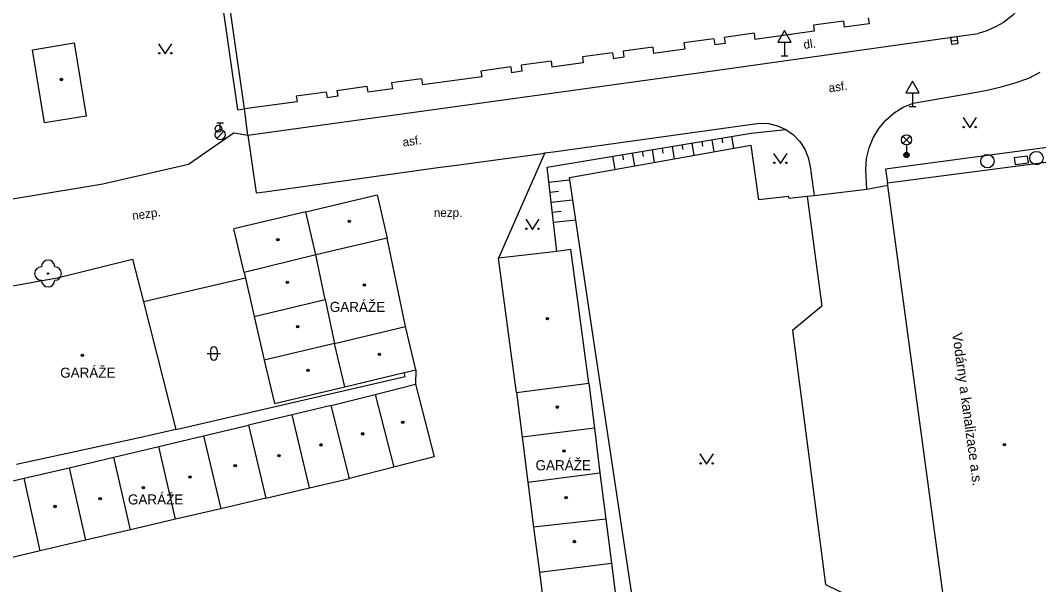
# Model space of a CAD drawing. Extents: x -600309 to -598967, y -1161267 to -1160292.
# Drawn here: x -599228.6 to -599152.7, y -1160750.2 to -1160708.2 of the extents above; entities that cross this region are included whole.
import ezdxf

# ---------------------------------------------------------------- set-up
doc = ezdxf.new("R2010")
doc.units = 0
for name, color, linetype in [('Level 10', 7, 'Continuous'), ('Level 11', 7, 'Continuous'), ('Level 14', 7, 'Continuous'), ('Level 15', 7, 'Continuous'), ('Level 22', 7, 'Continuous'), ('Level 24', 7, 'Continuous'), ('Level 27', 7, 'Continuous'), ('Level 28', 7, 'Continuous'), ('Level 33', 7, 'Continuous'), ('Level 34', 7, 'Continuous'), ('Level 36', 7, 'Continuous'), ('Level 39', 7, 'Continuous'), ('Level 40', 7, 'Continuous'), ('Level 41', 7, 'Continuous'), ('Level 5', 7, 'Continuous'), ('Level 51', 7, 'Continuous'), ('Level 7', 7, 'Continuous'), ('Level 8', 7, 'Continuous')]:
    doc.layers.add(name, color=color, linetype=linetype)

msp = doc.modelspace()

# ---------------------------------------------------------------- linework, layer by layer
at = {"layer": 'Level 10'}
for points in [[(-599152.89, -1160703.46), (-599152.84, -1160704.448), (-599152.84, -1160704.47), (-599152.91, -1160704.98), (-599153.04, -1160705.47), (-599153.33, -1160706.13), (-599153.71, -1160706.76), (-599154.18, -1160707.36), (-599154.2764, -1160707.4564), (-599154.2905, -1160707.4705), (-599154.68, -1160707.86), (-599155.342, -1160708.373), (-599155.88, -1160708.69), (-599156.577, -1160709.005), (-599157.24, -1160709.21)], [(-599178.06, -1160712.14), (-599157.24, -1160709.21)], [(-599211.64, -1160716.77), (-599178.06, -1160712.14)], [(-599157.63, -1160713.62), (-599156.57, -1160713.42), (-599155.52, -1160713.17), (-599154.48, -1160712.87), (-599153.45, -1160712.53), (-599152.61, -1160712.08)], [(-599162.07, -1160714.38), (-599157.63, -1160713.62)], [(-599165.59, -1160719.32), (-599165.54, -1160718.51), (-599165.36, -1160717.7199), (-599165.05, -1160716.9699), (-599164.64, -1160716.27), (-599164.12, -1160715.6599), (-599163.5, -1160715.12), (-599162.82, -1160714.7), (-599162.07, -1160714.38)], [(-599188.69, -1160717.98), (-599173.52, -1160715.87)], [(-599173.52, -1160715.87), (-599172.84, -1160715.9099), (-599172.18, -1160716.08), (-599171.56, -1160716.36)], [(-599211.64, -1160716.77), (-599211.03, -1160721.07)], [(-599171.56, -1160716.36), (-599171, -1160716.76), (-599170.53, -1160717.25), (-599170.15, -1160717.82), (-599169.89, -1160718.44), (-599169.74, -1160719.11)], [(-599196.48, -1160719.07), (-599189.69, -1160718.13)], [(-599189.69, -1160718.13), (-599189.52, -1160718.1)], [(-599189.52, -1160718.1), (-599188.69, -1160717.98)], [(-599210.38, -1160720.99), (-599197.49, -1160719.19)], [(-599197.49, -1160719.19), (-599196.48, -1160719.07)], [(-599169.74, -1160719.11), (-599169.45, -1160721.29)], [(-599165.52, -1160720.81), (-599165.59, -1160719.32)], [(-599211.03, -1160721.07), (-599210.38, -1160720.99)]]:
    msp.add_lwpolyline(points, dxfattribs=at)
at = {"layer": 'Level 11'}
for points in [[(-599212.4, -1160714.88), (-599214.18, -1160702.42)], [(-599212.4, -1160714.88), (-599211.9, -1160714.81)], [(-599211.64, -1160716.77), (-599211.9, -1160714.81)], [(-599212.6599, -1160716.59), (-599216.06, -1160718.96)], [(-599212.6599, -1160716.59), (-599211.64, -1160716.77)], [(-599151.35, -1160717.6), (-599164.14, -1160719.31)], [(-599189.52, -1160718.1), (-599192.96, -1160725.94)], [(-599216.06, -1160718.96), (-599222.46, -1160720.43)], [(-599164.14, -1160719.31), (-599163.98, -1160720.33)], [(-599222.46, -1160720.43), (-599240.29, -1160723.37)], [(-599169.9699, -1160721.35), (-599168.88, -1160729.5), (-599171.07, -1160731.32), (-599168.61, -1160750.23), (-599166.63, -1160751.21), (-599167.13, -1160752.4), (-599168.27, -1160753.48), (-599169.36, -1160753.7), (-599169.29, -1160754.63)], [(-599199.12, -1160734.25), (-599199.16, -1160735.31)]]:
    msp.add_lwpolyline(points, dxfattribs=at)
at = {"layer": 'Level 14'}
for points in [[(-599189.34, -1160719.15), (-599174.15, -1160716.62), (-599171.56, -1160716.36)], [(-599188.62, -1160725.43), (-599189.34, -1160719.15)]]:
    msp.add_lwpolyline(points, dxfattribs=at)
at = {"layer": 'Level 15'}
for points in [[(-599175.6, -1160716.86), (-599175.45, -1160717.76)], [(-599180.04, -1160717.6), (-599179.88, -1160718.55)], [(-599179.3, -1160717.48), (-599179.24, -1160717.85)], [(-599178.56, -1160717.36), (-599178.4099, -1160718.28)], [(-599177.82, -1160717.23), (-599177.76, -1160717.6)], [(-599177.08, -1160717.11), (-599176.93, -1160718.02)], [(-599176.34, -1160716.99), (-599176.28, -1160717.35)], [(-599184.48, -1160718.34), (-599184.31, -1160719.33)], [(-599183.74, -1160718.2199), (-599183.67, -1160718.61)], [(-599183, -1160718.09), (-599182.84, -1160719.07)], [(-599182.26, -1160717.9699), (-599182.2, -1160718.36)], [(-599181.52, -1160717.85), (-599181.36, -1160718.81)], [(-599180.78, -1160717.7199), (-599180.7199, -1160718.11)], [(-599189.21, -1160720.28), (-599187.67, -1160720.1)], [(-599189.13, -1160721.02), (-599188.5, -1160720.95)], [(-599189.04, -1160721.77), (-599187.45, -1160721.59)], [(-599188.96, -1160722.51), (-599188.31, -1160722.44)], [(-599188.87, -1160723.26), (-599187.2199, -1160723.07)]]:
    msp.add_lwpolyline(points, dxfattribs=at)
at = {"layer": 'Level 22'}
msp.add_circle((-599226.53, -1160727.08), 0.05, dxfattribs=at)
for centre, start, end in [((-599227.03, -1160727.08), 90, 270), ((-599226.53, -1160726.58), 0, 180), ((-599226.03, -1160727.08), 270, 90), ((-599226.53, -1160727.58), 180, 0)]:
    msp.add_arc(centre, 0.5, start, end, dxfattribs=at)
at = {"layer": 'Level 24'}
msp.add_lwpolyline([(-599154.4709, -1160718.9663), (-599153.4804, -1160718.829), (-599153.5491, -1160718.3337), (-599154.5396, -1160718.471)], close=True, dxfattribs=at)
at = {"layer": 'Level 27'}
msp.add_line((-599159.2579, -1160709.7523), (-599158.7621, -1160709.6875), dxfattribs=at)
msp.add_lwpolyline([(-599159.2255, -1160710.0002), (-599158.7297, -1160709.9354), (-599158.7945, -1160709.4396), (-599159.2903, -1160709.5044)], close=True, dxfattribs=at)
for centre in [(-599156.54, -1160718.71), (-599152.89, -1160718.48)]:
    msp.add_circle(centre, 0.5, dxfattribs=at)
at = {"layer": 'Level 28'}
for p, q in [((-599213.95, -1160715.865), (-599213.45, -1160715.865)), ((-599213.7, -1160716.365), (-599213.7, -1160715.865)), ((-599213.958, -1160717.012), (-599213.428, -1160716.482))]:
    msp.add_line(p, q, dxfattribs=at)
for centre, radius in [((-599213.83, -1160716.29), 0.25), ((-599213.7, -1160716.74), 0.375)]:
    msp.add_circle(centre, radius, dxfattribs=at)
at = {"layer": 'Level 33'}
for p, q in [((-599162.835, -1160717.39), (-599162.305, -1160716.86)), ((-599162.835, -1160716.86), (-599162.305, -1160717.39)), ((-599162.57, -1160717.5), (-599162.57, -1160718.25))]:
    msp.add_line(p, q, dxfattribs=at)
for centre, radius in [((-599162.57, -1160717.125), 0.375), ((-599162.57, -1160718.25), 0.2), ((-599162.57, -1160718.25), 0.1445), ((-599162.57, -1160718.25), 0.0876)]:
    msp.add_circle(centre, radius, dxfattribs=at)
at = {"layer": 'Level 34'}
for p, q in [((-599171.6599, -1160709.852), (-599171.6599, -1160710.87)), ((-599171.9099, -1160710.87), (-599171.4099, -1160710.87)), ((-599162.13, -1160713.622), (-599162.13, -1160714.64)), ((-599162.38, -1160714.64), (-599161.88, -1160714.64))]:
    msp.add_line(p, q, dxfattribs=at)
for points in [[(-599172.1599, -1160709.852), (-599171.1599, -1160709.852), (-599171.6599, -1160708.986)], [(-599162.63, -1160713.622), (-599161.63, -1160713.622), (-599162.13, -1160712.756)]]:
    msp.add_lwpolyline(points, close=True, dxfattribs=at)
at = {"layer": 'Level 36'}
for p, q in [((-599214.426, -1160732.786), (-599214.426, -1160733.286)), ((-599213.926, -1160732.786), (-599213.926, -1160733.286)), ((-599214.676, -1160733.036), (-599213.676, -1160733.036))]:
    msp.add_line(p, q, dxfattribs=at)
for points in [[(-599218.3, -1160709.9699), (-599217.8, -1160710.7199), (-599217.3, -1160709.9699)], [(-599158.36, -1160715.4699), (-599157.86, -1160716.2199), (-599157.36, -1160715.4699)], [(-599172.4699, -1160718.13), (-599171.9699, -1160718.88), (-599171.4699, -1160718.13)], [(-599190.94, -1160723.04), (-599190.44, -1160723.79), (-599189.94, -1160723.04)], [(-599177.96, -1160740.52), (-599177.46, -1160741.27), (-599176.96, -1160740.52)]]:
    msp.add_lwpolyline(points, dxfattribs=at)
for centre in [(-599218.2502, -1160710.6697), (-599217.3508, -1160710.6697), (-599158.3102, -1160716.1697), (-599157.4108, -1160716.1697), (-599172.4201, -1160718.8298), (-599171.5207, -1160718.8298), (-599190.8902, -1160723.7398), (-599189.9908, -1160723.7398), (-599177.9102, -1160741.2198), (-599177.0108, -1160741.2198)]:
    msp.add_circle(centre, 0.05, dxfattribs=at)
for centre, start, end in [((-599214.1757, -1160732.7863), 0, 180), ((-599214.1757, -1160733.2863), 180, 0)]:
    msp.add_arc(centre, 0.25, start, end, dxfattribs=at)
at = {"layer": 'Level 39'}
for centre, radius in [((-599225.54, -1160712.63), 0.09), ((-599225.54, -1160712.63), 0.0398), ((-599204.09, -1160723.19), 0.09), ((-599204.09, -1160723.19), 0.0398), ((-599209.4099, -1160724.55), 0.09), ((-599209.4099, -1160724.55), 0.0398), ((-599208.71, -1160727.73), 0.09), ((-599208.71, -1160727.73), 0.0398), ((-599202.9699, -1160727.93), 0.09), ((-599202.9699, -1160727.93), 0.0398), ((-599189.33, -1160730.44), 0.09), ((-599189.33, -1160730.44), 0.0398), ((-599207.93, -1160731.03), 0.09), ((-599207.93, -1160731.03), 0.0398), ((-599223.9699, -1160733.17), 0.09), ((-599223.9699, -1160733.17), 0.0398), ((-599201.84, -1160733.09), 0.09), ((-599201.84, -1160733.09), 0.0398), ((-599207.1599, -1160734.29), 0.09), ((-599207.1599, -1160734.29), 0.0398), ((-599188.59, -1160737.03), 0.09), ((-599188.59, -1160737.03), 0.0398), ((-599200.1, -1160738.17), 0.09), ((-599200.1, -1160738.17), 0.0398), ((-599203.09, -1160739.02), 0.09), ((-599203.09, -1160739.02), 0.0398), ((-599206.19, -1160739.84), 0.09), ((-599206.19, -1160739.84), 0.0398), ((-599188.09, -1160740.29), 0.09), ((-599188.09, -1160740.29), 0.0398), ((-599155.28, -1160739.82), 0.09), ((-599155.28, -1160739.82), 0.0398), ((-599209.33, -1160740.65), 0.09), ((-599209.33, -1160740.65), 0.0398), ((-599212.59, -1160741.39), 0.09), ((-599212.59, -1160741.39), 0.0398), ((-599215.96, -1160742.24), 0.09), ((-599215.96, -1160742.24), 0.0398), ((-599219.43, -1160743.03), 0.09), ((-599219.43, -1160743.03), 0.0398), ((-599222.65, -1160743.84), 0.09), ((-599222.65, -1160743.84), 0.0398), ((-599187.93, -1160743.78), 0.09), ((-599187.93, -1160743.78), 0.0398), ((-599226.02, -1160744.43), 0.09), ((-599226.02, -1160744.43), 0.0398), ((-599187.31, -1160747.04), 0.09), ((-599187.31, -1160747.04), 0.0398)]:
    msp.add_circle(centre, radius, dxfattribs=at)
at = {"layer": 'Level 5'}
for points in [[(-599211.9, -1160714.81), (-599213.61, -1160702.85)], [(-599167.27, -1160708.28), (-599169.5, -1160708.58)], [(-599167.27, -1160708.28), (-599167.21, -1160708.73)], [(-599165.36, -1160708.48), (-599167.21, -1160708.73)], [(-599165.42, -1160708.03), (-599165.36, -1160708.48)], [(-599173.92, -1160709.19), (-599176.15, -1160709.49)], [(-599173.92, -1160709.19), (-599173.86, -1160709.64)], [(-599169.44, -1160709.03), (-599173.86, -1160709.64)], [(-599169.5, -1160708.58), (-599169.44, -1160709.03)], [(-599227.7, -1160710.4099), (-599224.59, -1160709.9)], [(-599224.59, -1160709.9), (-599223.69, -1160715.35)], [(-599176.92, -1160709.6), (-599179.15, -1160709.9099)], [(-599179.15, -1160709.9099), (-599179.09, -1160710.36)], [(-599176.92, -1160709.6), (-599176.86, -1160710.05)], [(-599176.09, -1160709.94), (-599176.86, -1160710.05)], [(-599176.15, -1160709.49), (-599176.09, -1160709.94)], [(-599226.8, -1160715.86), (-599227.7, -1160710.4099)], [(-599184.4699, -1160710.64), (-599186.71, -1160710.94)], [(-599184.4699, -1160710.64), (-599184.4099, -1160711.09)], [(-599181.4699, -1160710.23), (-599183.69, -1160710.52)], [(-599183.69, -1160710.52), (-599183.63, -1160710.9699)], [(-599181.4699, -1160710.23), (-599181.4099, -1160710.68)], [(-599179.09, -1160710.36), (-599181.4099, -1160710.68)], [(-599189.05, -1160711.26), (-599191.29, -1160711.56)], [(-599191.29, -1160711.56), (-599191.23, -1160712.01)], [(-599189.05, -1160711.26), (-599188.99, -1160711.71)], [(-599186.65, -1160711.39), (-599188.99, -1160711.71)], [(-599186.71, -1160710.94), (-599186.65, -1160711.39)], [(-599183.63, -1160710.9699), (-599184.4099, -1160711.09)], [(-599192.05, -1160711.68), (-599194.28, -1160712)], [(-599194.28, -1160712), (-599194.2199, -1160712.44)], [(-599192.05, -1160711.68), (-599191.99, -1160712.12)], [(-599191.23, -1160712.01), (-599191.99, -1160712.12)], [(-599198.7, -1160712.58), (-599200.93, -1160712.87)], [(-599200.93, -1160712.87), (-599200.87, -1160713.32)], [(-599198.7, -1160712.58), (-599198.64, -1160713.03)], [(-599194.2199, -1160712.44), (-599198.64, -1160713.03)], [(-599208.04, -1160713.85), (-599205.8, -1160713.55)], [(-599208.04, -1160713.85), (-599207.98, -1160714.3)], [(-599205.8, -1160713.55), (-599205.74, -1160714)], [(-599204.95, -1160713.88), (-599205.74, -1160714)], [(-599205.02, -1160713.44), (-599202.77, -1160713.13)], [(-599205.02, -1160713.44), (-599204.95, -1160713.88)], [(-599202.77, -1160713.13), (-599202.71, -1160713.58)], [(-599200.87, -1160713.32), (-599202.71, -1160713.58)], [(-599207.98, -1160714.3), (-599211.9, -1160714.81)], [(-599223.69, -1160715.35), (-599226.8, -1160715.86)], [(-599163.98, -1160720.33), (-599151.23, -1160718.6599)], [(-599163.95, -1160720.52), (-599163.98, -1160720.33)], [(-599159.54, -1160753.21), (-599163.95, -1160720.52)], [(-599207.33, -1160722.48), (-599202.02, -1160721.23)], [(-599202.02, -1160721.23), (-599201.27, -1160724.44)], [(-599207.33, -1160722.48), (-599212.68, -1160723.74)], [(-599206.57, -1160725.69), (-599207.33, -1160722.48)], [(-599211.9099, -1160727), (-599212.68, -1160723.74)], [(-599201.27, -1160724.44), (-599206.57, -1160725.69)], [(-599199.89, -1160731.02), (-599201.27, -1160724.44)], [(-599225.86, -1160727.39), (-599220.23, -1160726.02)], [(-599220.23, -1160726.02), (-599219.42, -1160729.2)], [(-599206.57, -1160725.69), (-599211.9099, -1160727)], [(-599205.88, -1160729.01), (-599206.57, -1160725.69)], [(-599188.62, -1160725.43), (-599192.96, -1160725.94)], [(-599192.02, -1160733), (-599192.96, -1160725.94)], [(-599187.57, -1160725.3), (-599188.62, -1160725.43)], [(-599186.25, -1160735.25), (-599187.04, -1160729.32), (-599187.57, -1160725.3)], [(-599231.7199, -1160728.45), (-599225.86, -1160727.39)], [(-599211.9099, -1160727), (-599211.81, -1160727.43)], [(-599211.81, -1160727.43), (-599211.17, -1160730.29)], [(-599211.17, -1160730.29), (-599205.88, -1160729.01)], [(-599205.88, -1160729.01), (-599205.19, -1160732.28)], [(-599219.42, -1160729.2), (-599217.02, -1160738.69)], [(-599211.17, -1160730.29), (-599210.44, -1160733.53)], [(-599205.19, -1160732.28), (-599199.89, -1160731.02)], [(-599199.12, -1160734.25), (-599199.89, -1160731.02)], [(-599205.19, -1160732.28), (-599210.44, -1160733.53)], [(-599204.42, -1160735.51), (-599205.19, -1160732.28)], [(-599210.44, -1160733.53), (-599209.67, -1160736.76)], [(-599191.63, -1160735.94), (-599192.02, -1160733)], [(-599204.42, -1160735.51), (-599199.99, -1160734.46), (-599199.12, -1160734.25)], [(-599209.67, -1160736.76), (-599204.42, -1160735.51)], [(-599202.17, -1160736.08), (-599199.1599, -1160735.31)], [(-599199.1599, -1160735.31), (-599197.77, -1160740.74)], [(-599191.63, -1160735.94), (-599186.25, -1160735.25)], [(-599186.25, -1160735.25), (-599185.81, -1160738.59)], [(-599205.44, -1160736.92), (-599202.17, -1160736.08)], [(-599202.17, -1160736.08), (-599200.78, -1160741.51)], [(-599191.63, -1160735.94), (-599191.21, -1160739.26)], [(-599205.44, -1160736.92), (-599208.34, -1160737.61)], [(-599204.06, -1160742.35), (-599205.44, -1160736.92)], [(-599208.34, -1160737.61), (-599211.6, -1160738.38)], [(-599207.05, -1160743.05), (-599208.34, -1160737.61)], [(-599217.02, -1160738.69), (-599219.61, -1160739.29)], [(-599214.94, -1160739.17), (-599211.6, -1160738.38)], [(-599211.6, -1160738.38), (-599210.31, -1160743.81)], [(-599185.81, -1160738.59), (-599191.21, -1160739.26)], [(-599185.81, -1160738.59), (-599185.4099, -1160741.93)], [(-599219.61, -1160739.29), (-599228.88, -1160741.31)], [(-599218.29, -1160739.96), (-599214.94, -1160739.17)], [(-599214.94, -1160739.17), (-599213.67, -1160744.6)], [(-599191.21, -1160739.26), (-599190.78, -1160742.62)], [(-599221.63, -1160740.75), (-599218.29, -1160739.96)], [(-599217.03, -1160745.38), (-599218.29, -1160739.96)], [(-599224.9699, -1160741.54), (-599221.63, -1160740.75)], [(-599220.39, -1160746.17), (-599221.63, -1160740.75)], [(-599197.77, -1160740.74), (-599200.78, -1160741.51)], [(-599228.31, -1160742.33), (-599224.9699, -1160741.54)], [(-599224.9699, -1160741.54), (-599223.75, -1160746.95)], [(-599200.78, -1160741.51), (-599204.06, -1160742.35)], [(-599190.78, -1160742.62), (-599185.4099, -1160741.93)], [(-599185.4099, -1160741.93), (-599184.98, -1160745.38)], [(-599231.62, -1160743.09), (-599228.31, -1160742.33)], [(-599227.11, -1160747.74), (-599228.31, -1160742.33)], [(-599207.05, -1160743.05), (-599204.06, -1160742.35)], [(-599190.78, -1160742.62), (-599190.35, -1160745.98)], [(-599210.31, -1160743.81), (-599207.05, -1160743.05)], [(-599210.31, -1160743.81), (-599213.67, -1160744.6)], [(-599213.67, -1160744.6), (-599217.03, -1160745.38)], [(-599217.03, -1160745.38), (-599220.39, -1160746.17)], [(-599184.98, -1160745.38), (-599190.35, -1160745.98)], [(-599184.98, -1160745.38), (-599184.56, -1160748.65)], [(-599220.39, -1160746.17), (-599223.75, -1160746.95)], [(-599190.35, -1160745.98), (-599189.92, -1160749.33)], [(-599223.75, -1160746.95), (-599227.11, -1160747.74)], [(-599227.11, -1160747.74), (-599230.37, -1160748.5)], [(-599189.92, -1160749.33), (-599184.56, -1160748.65)], [(-599184.56, -1160748.65), (-599184.14, -1160752)], [(-599189.92, -1160749.33), (-599189.49, -1160752.68)]]:
    msp.add_lwpolyline(points, dxfattribs=at)
at = {"layer": 'Level 51'}
for points in [[(-599211.81, -1160727.43), (-599219.42, -1160729.2)], [(-599217.02, -1160738.69), (-599199.93, -1160734.74), (-599199.99, -1160734.46)]]:
    msp.add_lwpolyline(points, dxfattribs=at)
at = {"layer": 'Level 7'}
for points in [[(-599187.69, -1160719.93), (-599174.1599, -1160717.53)], [(-599174.1599, -1160717.53), (-599173.59, -1160721.6)], [(-599170.32, -1160760.01), (-599181.44, -1160761.55), (-599181.52, -1160761.03), (-599186.21, -1160729.78), (-599187.69, -1160719.93)], [(-599163.95, -1160720.52), (-599165.52, -1160720.81)], [(-599171.35, -1160721.35), (-599173.59, -1160721.6)], [(-599169.9699, -1160721.35), (-599171.31, -1160721.5), (-599171.35, -1160721.35)], [(-599169.45, -1160721.29), (-599169.9699, -1160721.35)]]:
    msp.add_lwpolyline(points, dxfattribs=at)
at = {"layer": 'Level 8'}
msp.add_lwpolyline([(-599165.52, -1160720.81), (-599169.45, -1160721.29)], dxfattribs=at)

# ---------------------------------------------------------------- texts
at = {"layer": 'Level 40'}
for s, rotation, p in [('dl.', 8.01, (-599170.2, -1160710.36)), ('asf.', 7.92, (-599168.33, -1160713.59)), ('asf.', 7.92, (-599200.07, -1160717.63)), ('nezp.', 7.92, (-599220.2199, -1160723.1))]:
    msp.add_text(s, height=0.65, rotation=rotation, dxfattribs=at).set_placement(p)
msp.add_text('nezp.', height=0.65, dxfattribs=at).set_placement((-599197.79, -1160722.87))
at = {"layer": 'Level 41'}
for p in [(-599205.54, -1160729.94), (-599225.63, -1160734.84), (-599190.21, -1160741.73), (-599220.58, -1160744.28)]:
    msp.add_text('GARÁŽE', height=0.75, dxfattribs=at).set_placement(p)
msp.add_text('Vodárny a kanalizace a.s.', height=0.75, rotation=277.74, dxfattribs=at).set_placement((-599159.17, -1160731.54))

doc.saveas('drawing.dxf')
